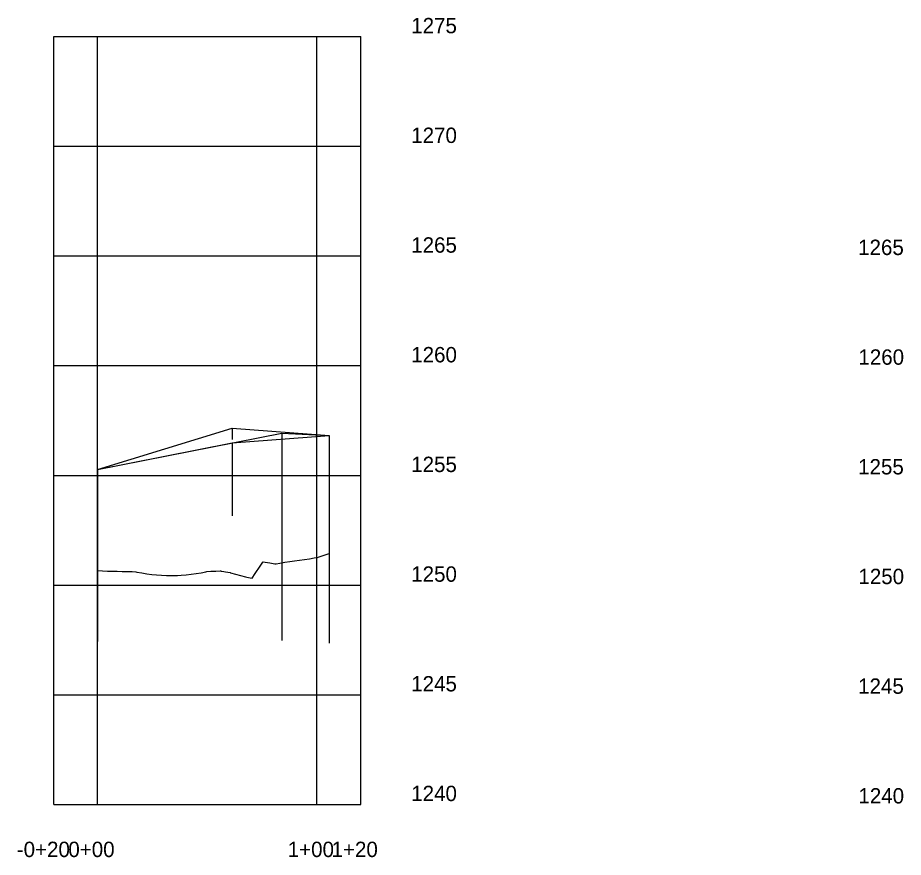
# Model space of a CAD drawing. Extents: x -70 to 701944, y -4 to 666871.
# Drawn here: x 666467.9 to 666871.6, y 659090.2 to 659472.9 of the extents above; entities that cross this region are included whole.
import ezdxf

# ---------------------------------------------------------------- set-up
doc = ezdxf.new("R2010")
doc.units = 0
for name, color, linetype in [('R_Axis', 7, 'Continuous'), ('R_Axis Annot', 7, 'Continuous'), ('R_Exist Surface', 7, 'Continuous'), ('R_Grid', 7, 'Continuous'), ('R_Proposed Road', 7, 'Continuous'), ('R_Vert Alg', 7, 'Continuous')]:
    doc.layers.add(name, color=color, linetype=linetype)

msp = doc.modelspace()

# ---------------------------------------------------------------- linework, layer by layer
at = {"layer": 'R_Axis'}
for p, q in [((666484.33, 659114.34), (666484.33, 659464.34)), ((666624.33, 659114.34), (666624.33, 659464.34)), ((666484.33, 659114.34), (666624.33, 659114.34))]:
    msp.add_line(p, q, dxfattribs=at)
at = {"layer": 'R_Exist Surface'}
msp.add_lwpolyline([(666504.33, 659220.9), (666506.57, 659220.8), (666508.82, 659220.71), (666511.07, 659220.64), (666513.31, 659220.6), (666515.56, 659220.57), (666517.81, 659220.56), (666518.58, 659220.57), (666518.91, 659220.54), (666519.36, 659220.48), (666520.05, 659220.45), (666521.82, 659220.38), (666522.3, 659220.27), (666524.54, 659219.85), (666526.79, 659219.5), (666529.04, 659219.21), (666531.28, 659218.98), (666533.53, 659218.83), (666535.77, 659218.74), (666537.71, 659218.71), (666538.02, 659218.71), (666540.27, 659218.71), (666540.82, 659218.73), (666542.51, 659218.82), (666544.76, 659219), (666547.01, 659219.25), (666549.25, 659219.56), (666551.5, 659219.95), (666553.74, 659220.41), (666554.19, 659220.51), (666555.99, 659220.59), (666558.24, 659220.69), (666560.18, 659220.79), (666560.48, 659220.74), (666560.74, 659220.7), (666561.84, 659220.47), (666562.73, 659220.32), (666564.72, 659220.01), (666564.97, 659219.93), (666567.22, 659219.29), (666569.47, 659218.66), (666571.71, 659218.03), (666572.34, 659217.86), (666573.96, 659217.65), (666574.86, 659217.54), (666576.21, 659219.56), (666578.45, 659222.99), (666579.63, 659224.82), (666579.69, 659224.88), (666579.79, 659224.9), (666580.7, 659224.75), (666582.94, 659224.39), (666585.19, 659224.04), (666585.81, 659223.95), (666587.44, 659224.28), (666589.68, 659224.74), (666589.73, 659224.75), (666591.93, 659225.04), (666594.17, 659225.34), (666596.42, 659225.66), (666598.67, 659225.99), (666600.91, 659226.34), (666603.16, 659226.7), (666604.56, 659226.93), (666605.41, 659227.21), (666607.65, 659227.96), (666609.9, 659228.72)], dxfattribs=at)
at = {"layer": 'R_Grid'}
for p, q in [((666484.33, 659464.34), (666624.33, 659464.34)), ((666484.33, 659464.34), (666624.33, 659464.34)), ((666504.33, 659114.34), (666504.33, 659464.34)), ((666604.33, 659114.34), (666604.33, 659464.34)), ((666484.33, 659414.34), (666624.33, 659414.34)), ((666484.33, 659364.34), (666624.33, 659364.34)), ((666484.33, 659314.34), (666624.33, 659314.34)), ((666484.33, 659264.34), (666624.33, 659264.34)), ((666484.33, 659214.34), (666624.33, 659214.34)), ((666484.33, 659164.34), (666624.33, 659164.34))]:
    msp.add_line(p, q, dxfattribs=at)
at = {"layer": 'R_Proposed Road'}
for p, q in [((666565.76, 659285.84), (666565.76, 659280.75)), ((666588.38, 659283.64), (666588.38, 659189)), ((666609.9, 659282.54), (666609.9, 659187.9)), ((666565.76, 659279.14), (666565.76, 659245.92)), ((666504.33, 659267.04), (666504.33, 659188.54))]:
    msp.add_line(p, q, dxfattribs=at)
msp.add_lwpolyline([(666504.33, 659267.04), (666588.38, 659283.64), (666609.9, 659282.54)], dxfattribs=at)
at = {"layer": 'R_Vert Alg'}
for p, q in [((666504.33, 659267.04), (666565.76, 659285.84)), ((666565.76, 659285.84), (666609.9, 659282.54)), ((666565.76, 659279.17), (666609.9, 659282.54)), ((666504.33, 659267.04), (666565.76, 659279.17))]:
    msp.add_line(p, q, dxfattribs=at)

# ---------------------------------------------------------------- texts
at = {"layer": 'R_Axis Annot'}
for s, p in [('1275', (666647.33, 659465.84)), ('1275', (666647.33, 659465.84)), ('1270', (666647.33, 659415.84)), ('1265', (666647.33, 659365.84)), ('1265', (666851.06, 659364.78)), ('1265', (666851.06, 659364.76)), ('1260', (666647.33, 659315.84)), ('1260', (666851.19, 659314.76)), ('1255', (666647.33, 659265.84)), ('1255', (666851.06, 659264.76)), ('1250', (666647.33, 659215.84)), ('1250', (666851.19, 659214.76)), ('1245', (666647.33, 659165.84)), ('1245', (666851.06, 659164.76)), ('1240', (666647.33, 659115.84)), ('1240', (666851.19, 659114.76)), ('-0+20', (666467.52, 659090.34)), ('0+00', (666491.02, 659090.34)), ('1+00', (666591.02, 659090.34)), ('1+20', (666611.02, 659090.34))]:
    msp.add_text(s, height=7, dxfattribs=at).set_placement(p)
at = {"layer": 'R_Vert Alg'}
for p in [(666565.72, 659285.79), (666609.86, 659282.49), (666609.86, 659282.49), (666565.72, 659279.12), (666504.29, 659266.99), (666504.29, 659266.99)]:
    msp.add_text('+', height=0.1, dxfattribs=at).set_placement(p)

doc.saveas('drawing.dxf')
